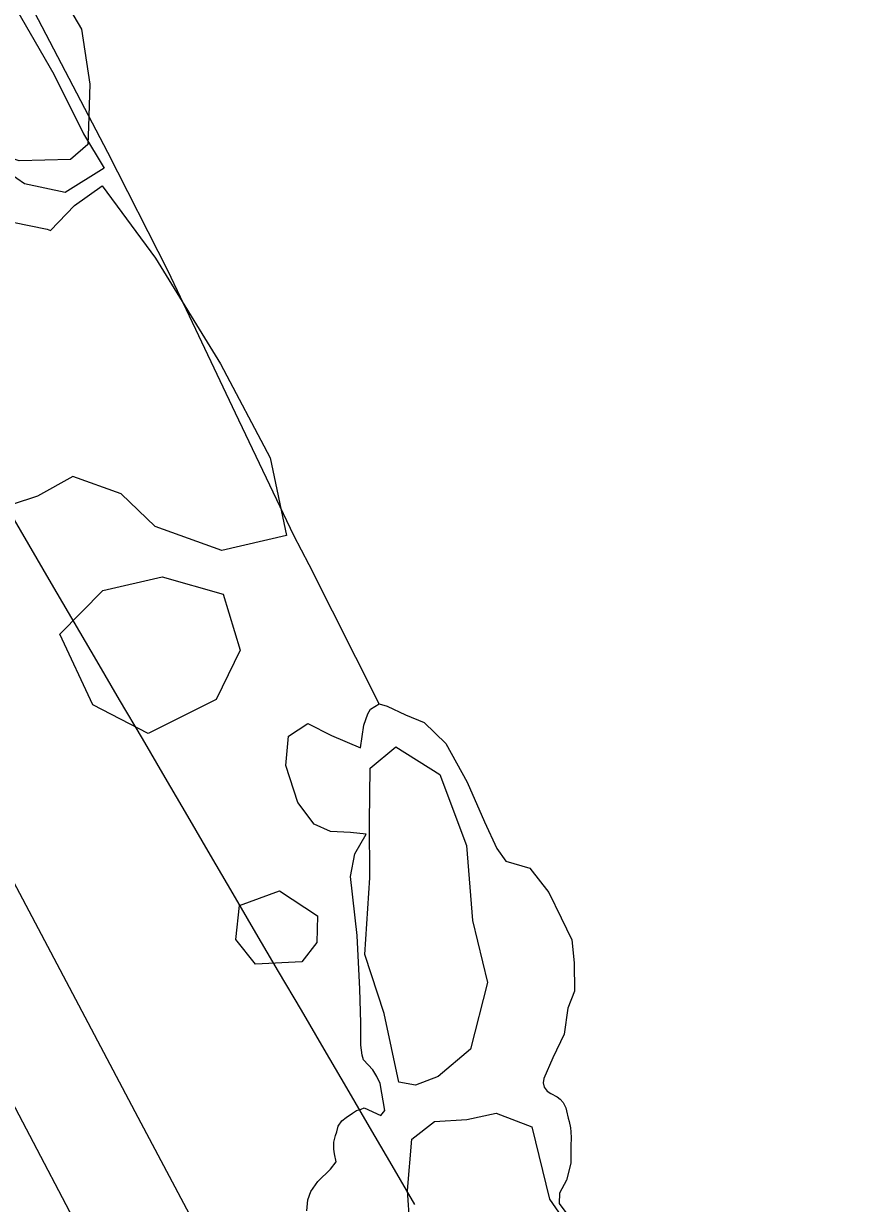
# Model space of a CAD drawing. Extents: x 368532 to 392481, y 10654822 to 10676899.
# Drawn here: x 376429 to 376541.6, y 10665040.6 to 10665202 of the extents above; entities that cross this region are included whole.
import ezdxf

# ---------------------------------------------------------------- set-up
doc = ezdxf.new("R2010")
doc.units = 0
for name, color, linetype in [('p_Catenary', 7, 'Continuous'), ('p_dtm obscured area', 7, 'Continuous'), ('p_dtm slab', 7, 'Continuous'), ('p_railroad rr control', 7, 'Continuous'), ('p_veg woods', 7, 'Continuous')]:
    doc.layers.add(name, color=color, linetype=linetype)

msp = doc.modelspace()

# ---------------------------------------------------------------- linework, layer by layer
at = {"layer": 'p_Catenary'}
msp.add_lwpolyline([(376426.54, 10665136.06), (376429.65, 10665130.75), (376432.76, 10665125.43), (376435.87, 10665120.12), (376438.98, 10665114.81), (376442.09, 10665109.5), (376445.2, 10665104.19), (376448.3, 10665098.87), (376451.41, 10665093.56), (376454.52, 10665088.25), (376457.63, 10665082.94), (376460.74, 10665077.62), (376463.85, 10665072.31), (376466.96, 10665067), (376470.07, 10665061.69), (376473.17, 10665056.37), (376476.28, 10665051.06), (376479.39, 10665045.75), (376482.5, 10665040.44)], dxfattribs=at)
at = {"layer": 'p_dtm obscured area'}
for points in [[(376426.67, 10665206.36), (376433.15, 10665195.13), (376437.21, 10665186.96), (376440, 10665182.26), (376434.69, 10665178.92), (376429.13, 10665180.08), (376423.84, 10665183.74), (376418.88, 10665186.72), (376415.1, 10665187.28), (376409.84, 10665188.57), (376405.83, 10665190.16), (376402.12, 10665191.81), (376399.08, 10665192.43), (376395.32, 10665193.44), (376392.49, 10665195.65), (376389.63, 10665200.36), (376386.14, 10665200.25), (376384.33, 10665203.85)], [(376478.41, 10665053.29), (376477.78, 10665056.98), (376477.34, 10665057.93), (376476.79, 10665058.85), (376476.15, 10665059.55), (376475.53, 10665060.22), (376475.34, 10665060.86), (376475.12, 10665062.21), (376475.12, 10665065.3), (376475.02, 10665069.88), (376474.63, 10665077.23), (376473.71, 10665085.29), (376474.33, 10665088.43), (376475.88, 10665091.09), (376473.73, 10665091.35), (376471.01, 10665091.49), (376468.75, 10665092.49), (376466.5, 10665095.42), (376464.9, 10665100.49), (376465.26, 10665104.51), (376467.88, 10665106.23), (376471.12, 10665104.59), (376475.09, 10665102.91), (376475.57, 10665106.01), (376476.12, 10665107.56), (376476.46, 10665108.23), (376477.63, 10665108.95), (376478.75, 10665108.64), (376481.26, 10665107.42), (376483.79, 10665106.4), (376486.76, 10665103.51), (376489.71, 10665098.24), (376492.07, 10665092.8), (376493.76, 10665089.13), (376495, 10665087.42), (376498.26, 10665086.46), (376500.85, 10665083.12), (376502.57, 10665079.66), (376504.04, 10665076.62), (376504.34, 10665073.49), (376504.37, 10665069.62), (376503.47, 10665067.28), (376502.97, 10665063.73), (376501.41, 10665060.5), (376500.19, 10665057.66), (376500.08, 10665057.09), (376500.25, 10665056.5), (376500.62, 10665055.95), (376501.14, 10665055.6), (376502.02, 10665055.14), (376502.41, 10665054.86), (376502.81, 10665054.36), (376503.2, 10665053.64), (376503.27, 10665053.24), (376503.53, 10665052.26), (376503.65, 10665051.79), (376503.82, 10665050.91), (376503.88, 10665050.38), (376503.92, 10665049.56), (376503.86, 10665048.45), (376503.87, 10665046.09), (376503.3, 10665043.73)], [(376467.76, 10665039.56), (376467.9, 10665041.07), (376468.3, 10665042.2), (376469.28, 10665043.57), (376471.01, 10665045.25), (376471.75, 10665046.26), (376471.56, 10665047.36), (376471.43, 10665048.01), (376471.43, 10665048.95), (376471.68, 10665049.85), (376471.85, 10665050.38), (376472.03, 10665051.12), (376472.52, 10665051.85), (376473.14, 10665052.32), (376473.99, 10665052.91), (376474.57, 10665053.28), (376475.17, 10665053.48), (376475.62, 10665053.63), (376477.87, 10665052.6)], [(376477.87, 10665052.6), (376478.41, 10665053.29)], [(376503.3, 10665043.73), (376502.31, 10665041.96), (376502.28, 10665040.57), (376504.12, 10665038.08)]]:
    msp.add_lwpolyline(points, dxfattribs=at)
at = {"layer": 'p_dtm slab'}
for p, q in [((376440.54, 10665184.41), (376429.36, 10665205.74)), ((376448.77, 10665168.15), (376440.54, 10665184.41)), ((376457.98, 10665148.73), (376448.77, 10665168.15)), ((376465.96, 10665131.96), (376457.98, 10665148.73)), ((376468.08, 10665127.94), (376465.96, 10665131.96)), ((376477.63, 10665108.95), (376468.08, 10665127.94))]:
    msp.add_line(p, q, dxfattribs=at)
at = {"layer": 'p_railroad rr control'}
for points in [[(376336.89, 10665256.31), (376362.32, 10665207.65), (376396.4, 10665143.56), (376444.63, 10665052.36), (376493.88, 10664959.57), (376525.9, 10664900.64), (376541.59, 10664872.72)], [(376518.26, 10664884.94), (376496.38, 10664924.96), (376475.14, 10664963.76), (376456.56, 10664998.88), (376424.87, 10665059.28), (376392.72, 10665119.94), (376363.35, 10665175.51), (376330.93, 10665236.74), (376324.48, 10665248.9)]]:
    msp.add_lwpolyline(points, dxfattribs=at)
at = {"layer": 'p_veg woods'}
for points in [[(376433.51, 10665207.13), (376436.9, 10665201.26), (376438.06, 10665193.73), (376437.86, 10665187.96), (376437.78, 10665185.5), (376435.43, 10665183.42), (376428.4, 10665183.25), (376417.05, 10665187.17), (376412.39, 10665187.63), (376410.89, 10665186.03), (376408.05, 10665186.15), (376403.44, 10665190.87), (376401.26, 10665191.95), (376396.95, 10665193.38), (376391.66, 10665196.87), (376388.29, 10665201.08), (376385.63, 10665205.32)], [(376481.86, 10665037.7), (376481.55, 10665042.35), (376482.12, 10665049.36), (376485.21, 10665051.76), (376489.66, 10665052.06), (376493.65, 10665052.91), (376498.54, 10665051.06), (376500.95, 10665041.13), (376507.44, 10665031.78)]]:
    msp.add_lwpolyline(points, dxfattribs=at)
for points in [[(376423.76, 10665135.03), (376418.87, 10665139.6), (376415.06, 10665149.49), (376412.61, 10665158.79), (376413.55, 10665165.65), (376417.22, 10665170.33), (376422.1, 10665173.59), (376427.54, 10665174.85), (376432.23, 10665173.89), (376432.69, 10665173.72), (376435.98, 10665177.16), (376439.74, 10665179.84), (376447.03, 10665169.94), (376455.93, 10665155.49), (376462.75, 10665142.62), (376464.99, 10665131.97), (376456.11, 10665129.93), (376447.01, 10665133.19), (376442.35, 10665137.66), (376435.73, 10665140.04), (376430.91, 10665137.34)], [(376446.02, 10665104.87), (376438.49, 10665108.8), (376433.95, 10665118.46), (376439.84, 10665124.46), (376447.95, 10665126.3), (376456.31, 10665123.95), (376458.63, 10665116.29), (376455.36, 10665109.51)], [(376478.34, 10665066.58), (376475.69, 10665074.63), (376476.39, 10665085.12), (376476.33, 10665092.77), (376476.4, 10665100.14), (376479.93, 10665103.05), (376485.96, 10665099.28), (376489.59, 10665089.53), (376490.43, 10665079.29), (376492.48, 10665070.8), (376490.16, 10665061.69), (376485.73, 10665057.96), (376482.62, 10665056.75), (376480.33, 10665057.15)], [(376460.74, 10665073.3), (376458.04, 10665076.71), (376458.56, 10665081.36), (376464.02, 10665083.36), (376469.19, 10665079.93), (376469.11, 10665076.3), (376467.05, 10665073.64)]]:
    msp.add_lwpolyline(points, close=True, dxfattribs=at)

doc.saveas('drawing.dxf')
